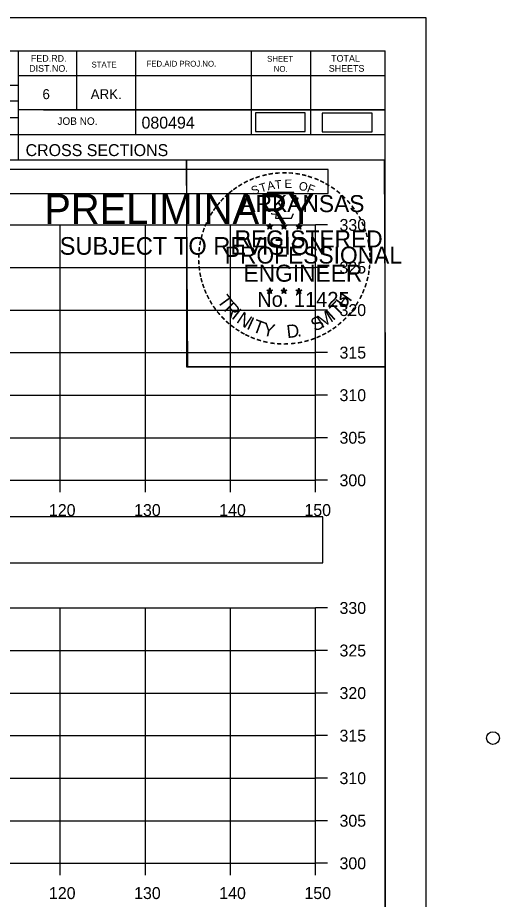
# Model space of a CAD drawing. Extents: x 1376273 to 1384221, y 378927 to 384592.
# Drawn here: x 1380672.8 to 1380729.4, y 381714.9 to 381818.5 of the extents above; entities that cross this region are included whole.
import ezdxf

# ---------------------------------------------------------------- set-up
doc = ezdxf.new("R2010")
doc.units = 0
for name, color, linetype in [('R_Axis', 7, 'Continuous'), ('R_Axis Annot', 7, 'Continuous'), ('R_Border', 7, 'Continuous'), ('R_Border PE', 7, 'Continuous'), ('R_Border Prem', 7, 'Continuous'), ('R_Drive', 7, 'Continuous'), ('R_Grid', 7, 'Continuous'), ('R_No Plot', 7, 'Continuous')]:
    doc.layers.add(name, color=color, linetype=linetype)

msp = doc.modelspace()

# ---------------------------------------------------------------- linework, layer by layer
at = {"layer": 'R_Axis'}
for p, q in [((1380707.84, 381764.18), (1380707.84, 381794.18)), ((1380709.24, 381794.18), (1380707.84, 381794.18)), ((1380709.24, 381789.18), (1380707.84, 381789.18)), ((1380709.24, 381784.18), (1380707.84, 381784.18)), ((1380709.24, 381779.18), (1380707.84, 381779.18)), ((1380709.24, 381774.18), (1380707.84, 381774.18)), ((1380709.24, 381769.18), (1380707.84, 381769.18)), ((1380407.84, 381764.18), (1380707.84, 381764.18)), ((1380677.84, 381762.78), (1380677.84, 381764.18)), ((1380687.84, 381762.78), (1380687.84, 381764.18)), ((1380697.84, 381762.78), (1380697.84, 381764.18)), ((1380707.84, 381762.78), (1380707.84, 381764.18)), ((1380709.24, 381764.18), (1380707.84, 381764.18)), ((1380707.84, 381719.18), (1380707.84, 381749.18)), ((1380709.24, 381749.18), (1380707.84, 381749.18)), ((1380709.24, 381744.18), (1380707.84, 381744.18)), ((1380709.24, 381739.18), (1380707.84, 381739.18)), ((1380709.24, 381734.18), (1380707.84, 381734.18)), ((1380709.24, 381729.18), (1380707.84, 381729.18)), ((1380709.24, 381724.18), (1380707.84, 381724.18)), ((1380407.84, 381719.18), (1380707.84, 381719.18)), ((1380677.84, 381717.78), (1380677.84, 381719.18)), ((1380687.84, 381717.78), (1380687.84, 381719.18)), ((1380697.84, 381717.78), (1380697.84, 381719.18)), ((1380707.84, 381717.78), (1380707.84, 381719.18)), ((1380709.24, 381719.18), (1380707.84, 381719.18))]:
    msp.add_line(p, q, dxfattribs=at)
at = {"layer": 'R_Axis Annot'}
for points in [[(1380407.51, 381797.88), (1380709.31, 381797.88), (1380709.31, 381800.7), (1380407.51, 381800.7)], [(1380406.99, 381754.49), (1380708.68, 381754.49), (1380708.68, 381759.9), (1380406.99, 381759.9)]]:
    msp.add_lwpolyline(points, close=True, dxfattribs=at)
at = {"layer": 'R_Border'}
for p, q in [((1380399.84, 381814.64), (1380716.02, 381814.64)), ((1380672.92, 381814.64), (1380672.92, 381801.84)), ((1380679.76, 381814.64), (1380679.76, 381807.7)), ((1380686.7, 381814.64), (1380686.7, 381804.76)), ((1380700.28, 381814.64), (1380700.28, 381804.76)), ((1380707.22, 381814.64), (1380707.22, 381804.76)), ((1380716.02, 381609.18), (1380716.02, 381814.64)), ((1380716.02, 381811.72), (1380716.02, 381811.72)), ((1380716.02, 381811.7), (1380672.92, 381811.7)), ((1380633.76, 381810.62), (1380672.92, 381810.62)), ((1380633.76, 381808.76), (1380672.92, 381808.76)), ((1380716.02, 381807.7), (1380672.92, 381807.7)), ((1380675.88, 381807.7), (1380716.02, 381807.7)), ((1380633.76, 381806.82), (1380672.92, 381806.82)), ((1380716.02, 381804.76), (1380633.76, 381804.76)), ((1380672.92, 381801.84), (1380716.02, 381801.84))]:
    msp.add_line(p, q, dxfattribs=at)
at = {"layer": 'R_Border PE'}
for p, q in [((1380702.45, 381794.35), (1380702.41, 381794.1)), ((1380702.45, 381793.99), (1380702.45, 381794.35)), ((1380702.45, 381794.35), (1380702.5, 381794.1)), ((1380704.12, 381794.35), (1380704.08, 381794.1)), ((1380704.12, 381793.99), (1380704.12, 381794.35)), ((1380704.12, 381794.35), (1380704.17, 381794.1)), ((1380705.89, 381794.34), (1380705.84, 381794.09)), ((1380705.89, 381793.98), (1380705.89, 381794.34)), ((1380705.89, 381794.34), (1380705.93, 381794.09)), ((1380702.1, 381794.1), (1380702.45, 381793.99)), ((1380702.1, 381794.1), (1380702.36, 381794.05)), ((1380702.1, 381794.1), (1380702.34, 381793.98)), ((1380702.24, 381793.69), (1380702.45, 381793.99)), ((1380702.24, 381793.69), (1380702.36, 381793.94)), ((1380702.24, 381793.69), (1380702.45, 381793.91)), ((1380702.8, 381794.1), (1380702.45, 381793.99)), ((1380702.66, 381793.69), (1380702.45, 381793.99)), ((1380702.66, 381793.69), (1380702.45, 381793.91)), ((1380702.8, 381794.1), (1380702.51, 381794.05)), ((1380702.66, 381793.69), (1380702.53, 381793.98)), ((1380702.8, 381794.1), (1380702.59, 381794)), ((1380703.77, 381794.1), (1380704.12, 381793.99)), ((1380703.77, 381794.1), (1380704.03, 381794.05)), ((1380703.77, 381794.1), (1380704.01, 381793.98)), ((1380703.91, 381793.69), (1380704.12, 381793.99)), ((1380703.91, 381793.69), (1380704.03, 381793.94)), ((1380703.91, 381793.69), (1380704.12, 381793.91)), ((1380704.47, 381794.1), (1380704.12, 381793.99)), ((1380704.33, 381793.69), (1380704.12, 381793.99)), ((1380704.33, 381793.69), (1380704.12, 381793.91)), ((1380704.47, 381794.1), (1380704.18, 381794.05)), ((1380704.33, 381793.69), (1380704.2, 381793.98)), ((1380704.47, 381794.1), (1380704.26, 381794)), ((1380705.54, 381794.09), (1380705.89, 381793.98)), ((1380705.54, 381794.09), (1380705.79, 381794.04)), ((1380705.54, 381794.09), (1380705.77, 381793.97)), ((1380705.67, 381793.68), (1380705.89, 381793.98)), ((1380705.67, 381793.68), (1380705.8, 381793.92)), ((1380705.67, 381793.68), (1380705.88, 381793.9)), ((1380706.1, 381793.68), (1380705.88, 381793.89)), ((1380706.23, 381794.09), (1380705.89, 381793.98)), ((1380706.1, 381793.68), (1380705.89, 381793.98)), ((1380706.23, 381794.09), (1380705.95, 381794.04)), ((1380706.1, 381793.68), (1380705.96, 381793.97)), ((1380706.23, 381794.09), (1380706.03, 381793.99)), ((1380702.1, 381786.53), (1380702.45, 381786.42)), ((1380702.1, 381786.53), (1380702.35, 381786.48)), ((1380702.1, 381786.53), (1380702.34, 381786.4)), ((1380702.23, 381786.12), (1380702.45, 381786.42)), ((1380702.23, 381786.12), (1380702.36, 381786.36)), ((1380702.23, 381786.12), (1380702.45, 381786.34)), ((1380702.45, 381786.78), (1380702.41, 381786.53)), ((1380702.45, 381786.42), (1380702.45, 381786.78)), ((1380702.45, 381786.78), (1380702.5, 381786.53)), ((1380702.79, 381786.53), (1380702.45, 381786.42)), ((1380702.66, 381786.12), (1380702.45, 381786.42)), ((1380702.66, 381786.12), (1380702.45, 381786.33)), ((1380702.79, 381786.53), (1380702.51, 381786.48)), ((1380702.66, 381786.12), (1380702.52, 381786.41)), ((1380702.79, 381786.53), (1380702.59, 381786.42)), ((1380703.77, 381786.53), (1380704.12, 381786.42)), ((1380703.77, 381786.53), (1380704.02, 381786.48)), ((1380703.77, 381786.53), (1380704, 381786.4)), ((1380703.9, 381786.12), (1380704.12, 381786.42)), ((1380703.9, 381786.12), (1380704.03, 381786.36)), ((1380703.9, 381786.12), (1380704.11, 381786.34)), ((1380704.12, 381786.78), (1380704.08, 381786.53)), ((1380704.33, 381786.12), (1380704.11, 381786.33)), ((1380704.12, 381786.42), (1380704.12, 381786.78)), ((1380704.12, 381786.78), (1380704.17, 381786.53)), ((1380704.46, 381786.53), (1380704.12, 381786.42)), ((1380704.33, 381786.12), (1380704.12, 381786.42)), ((1380704.46, 381786.53), (1380704.18, 381786.48)), ((1380704.33, 381786.12), (1380704.19, 381786.41)), ((1380704.46, 381786.53), (1380704.26, 381786.42)), ((1380705.53, 381786.52), (1380705.88, 381786.41)), ((1380705.53, 381786.52), (1380705.79, 381786.47)), ((1380705.53, 381786.52), (1380705.77, 381786.39)), ((1380705.67, 381786.11), (1380705.88, 381786.41)), ((1380705.67, 381786.11), (1380705.79, 381786.35)), ((1380705.67, 381786.11), (1380705.88, 381786.33)), ((1380705.88, 381786.77), (1380705.84, 381786.52)), ((1380705.88, 381786.41), (1380705.88, 381786.77)), ((1380705.88, 381786.77), (1380705.93, 381786.52)), ((1380706.23, 381786.52), (1380705.88, 381786.41)), ((1380706.1, 381786.11), (1380705.88, 381786.41)), ((1380706.1, 381786.11), (1380705.88, 381786.32)), ((1380706.23, 381786.52), (1380705.94, 381786.47)), ((1380706.1, 381786.11), (1380705.96, 381786.4)), ((1380706.23, 381786.52), (1380706.03, 381786.41))]:
    msp.add_line(p, q, dxfattribs=at)
for points in [[(1380702.14, 381797.98), (1380702.41, 381797.15)], [(1380705.65, 381797.06), (1380705.8, 381797.34), (1380705.11, 381797.32), (1380705.26, 381797.98), (1380702.14, 381797.98)], [(1380702.64, 381795.55), (1380702.64, 381795.47), (1380703.2, 381795.45), (1380703.14, 381794.98), (1380705.01, 381794.98), (1380705.22, 381795.51)], [(1380702.45, 381794.35), (1380702.66, 381793.69), (1380702.1, 381794.1), (1380702.8, 381794.1), (1380702.24, 381793.69), (1380702.45, 381794.35)], [(1380704.12, 381794.35), (1380704.33, 381793.69), (1380703.77, 381794.1), (1380704.47, 381794.1), (1380703.91, 381793.69), (1380704.12, 381794.35)], [(1380705.89, 381794.34), (1380706.1, 381793.68), (1380705.54, 381794.09), (1380706.23, 381794.09), (1380705.67, 381793.68), (1380705.89, 381794.34)], [(1380702.45, 381786.78), (1380702.66, 381786.12), (1380702.1, 381786.53), (1380702.79, 381786.53), (1380702.23, 381786.12), (1380702.45, 381786.78)], [(1380704.12, 381786.78), (1380704.33, 381786.12), (1380703.77, 381786.53), (1380704.46, 381786.53), (1380703.9, 381786.12), (1380704.12, 381786.78)], [(1380705.88, 381786.77), (1380706.1, 381786.11), (1380705.53, 381786.52), (1380706.23, 381786.52), (1380705.67, 381786.11), (1380705.88, 381786.77)]]:
    msp.add_lwpolyline(points, dxfattribs=at)
for centre, radius in [((1380702.45, 381793.99), 0.172), ((1380702.45, 381793.99), 0.145), ((1380704.12, 381793.99), 0.172), ((1380704.12, 381793.99), 0.145), ((1380705.88, 381793.98), 0.172), ((1380705.88, 381793.98), 0.145), ((1380702.45, 381793.99), 0.116), ((1380702.45, 381793.99), 0.0991), ((1380702.45, 381793.99), 0.0747), ((1380702.45, 381793.99), 0.0495), ((1380702.45, 381793.99), 0.0296), ((1380704.12, 381793.99), 0.116), ((1380704.12, 381793.99), 0.0991), ((1380704.12, 381793.99), 0.0747), ((1380704.12, 381793.99), 0.0495), ((1380704.12, 381793.99), 0.0296), ((1380705.88, 381793.98), 0.116), ((1380705.88, 381793.98), 0.0991), ((1380705.88, 381793.98), 0.0747), ((1380705.88, 381793.98), 0.0495), ((1380705.88, 381793.98), 0.0296), ((1380702.45, 381786.41), 0.172), ((1380702.45, 381786.41), 0.145), ((1380702.45, 381786.41), 0.116), ((1380702.45, 381786.41), 0.0991), ((1380702.45, 381786.41), 0.0747), ((1380702.45, 381786.41), 0.0495), ((1380702.45, 381786.41), 0.0296), ((1380704.12, 381786.41), 0.172), ((1380704.12, 381786.41), 0.145), ((1380704.12, 381786.41), 0.116), ((1380704.12, 381786.41), 0.0991), ((1380704.12, 381786.41), 0.0747), ((1380704.12, 381786.41), 0.0495), ((1380704.12, 381786.41), 0.0296), ((1380705.88, 381786.4), 0.172), ((1380705.88, 381786.4), 0.145), ((1380705.88, 381786.4), 0.116), ((1380705.88, 381786.4), 0.0991), ((1380705.88, 381786.4), 0.0747), ((1380705.88, 381786.4), 0.0495), ((1380705.88, 381786.4), 0.0296)]:
    msp.add_circle(centre, radius, dxfattribs=at)
at = {"layer": 'R_Drive'}
for points in [[(1380700.79, 381805.16), (1380706.62, 381805.16), (1380706.62, 381807.34), (1380700.79, 381807.34)], [(1380708.62, 381805.14), (1380714.46, 381805.14), (1380714.46, 381807.33), (1380708.62, 381807.33)]]:
    msp.add_lwpolyline(points, close=True, dxfattribs=at)
msp.add_circle((1380728.66, 381733.89), 0.75, dxfattribs=at)
at = {"layer": 'R_Grid'}
for p, q in [((1380407.84, 381794.18), (1380707.84, 381794.18)), ((1380677.84, 381764.18), (1380677.84, 381794.18)), ((1380687.84, 381764.18), (1380687.84, 381794.18)), ((1380697.84, 381764.18), (1380697.84, 381794.18)), ((1380707.84, 381764.18), (1380707.84, 381794.18)), ((1380407.84, 381789.18), (1380707.84, 381789.18)), ((1380407.84, 381784.18), (1380707.84, 381784.18)), ((1380407.84, 381779.18), (1380707.84, 381779.18)), ((1380407.84, 381774.18), (1380707.84, 381774.18)), ((1380407.84, 381769.18), (1380707.84, 381769.18)), ((1380407.84, 381764.18), (1380707.84, 381764.18)), ((1380407.84, 381749.18), (1380707.84, 381749.18)), ((1380677.84, 381719.18), (1380677.84, 381749.18)), ((1380687.84, 381719.18), (1380687.84, 381749.18)), ((1380697.84, 381719.18), (1380697.84, 381749.18)), ((1380707.84, 381719.18), (1380707.84, 381749.18)), ((1380407.84, 381744.18), (1380707.84, 381744.18)), ((1380407.84, 381739.18), (1380707.84, 381739.18)), ((1380407.84, 381734.18), (1380707.84, 381734.18)), ((1380407.84, 381729.18), (1380707.84, 381729.18)), ((1380407.84, 381724.18), (1380707.84, 381724.18)), ((1380407.84, 381719.18), (1380707.84, 381719.18))]:
    msp.add_line(p, q, dxfattribs=at)
at = {"layer": 'R_No Plot'}
for p, q in [((1380387.44, 381818.54), (1380720.77, 381818.54)), ((1380692.05, 381779.39), (1380692.05, 381779.39))]:
    msp.add_line(p, q, dxfattribs=at)
for points in [[(1380387.43, 381818.54), (1380720.77, 381818.54), (1380720.77, 381605.2), (1380387.43, 381605.2)], [(1380633.76, 381814.64), (1380633.76, 381804.76), (1380669.49, 381804.76), (1380669.49, 381801.84), (1380692.69, 381801.84), (1380692.69, 381777.51), (1380716.02, 381777.51), (1380716.02, 381609.18), (1380399.84, 381609.18), (1380399.84, 381814.64)], [(1380692.69, 381801.84), (1380715.9, 381801.84), (1380716.02, 381777.51), (1380692.81, 381777.51)]]:
    msp.add_lwpolyline(points, close=True, dxfattribs=at)

# ---------------------------------------------------------------- texts
at = {"layer": 'R_Axis Annot'}
for s, p in [('330', (1380710.64, 381793.48)), ('325', (1380710.64, 381788.48)), ('320', (1380710.64, 381783.48)), ('315', (1380710.64, 381778.48)), ('310', (1380710.64, 381773.48)), ('305', (1380710.64, 381768.48)), ('300', (1380710.64, 381763.48)), ('120', (1380676.52, 381759.98)), ('130', (1380686.52, 381759.98)), ('140', (1380696.52, 381759.98)), ('150', (1380706.52, 381759.98)), ('330', (1380710.64, 381748.48)), ('325', (1380710.64, 381743.48)), ('320', (1380710.64, 381738.48)), ('315', (1380710.64, 381733.48)), ('310', (1380710.64, 381728.48)), ('305', (1380710.64, 381723.48)), ('300', (1380710.64, 381718.48)), ('120', (1380676.52, 381714.98)), ('130', (1380686.52, 381714.98)), ('140', (1380696.52, 381714.98)), ('150', (1380706.52, 381714.98))]:
    msp.add_text(s, height=1.4, dxfattribs=at).set_placement(p)
at = {"layer": 'R_Border'}
for s, height, p in [('FED.RD.', 0.782, (1380674.4, 381813.36)), ('SHEET', 0.684, (1380702.14, 381813.36)), ('TOTAL', 0.782, (1380709.66, 381813.36)), ('DIST.NO.', 0.782, (1380674.2, 381812.18)), ('STATE', 0.684, (1380681.52, 381812.68)), ('FED.AID PROJ.NO.', 0.684, (1380687.98, 381812.78)), ('NO.', 0.684, (1380702.92, 381812.18)), ('SHEETS', 0.782, (1380709.38, 381812.18)), ('6', 1.17, (1380675.76, 381808.96)), ('ARK.', 1.172, (1380681.42, 381808.96)), ('JOB NO.', 0.879, (1380677.52, 381805.94)), ('080494', 1.4, (1380687.39, 381805.5)), ('CROSS SECTIONS', 1.4, (1380673.78, 381802.27))]:
    msp.add_text(s, height=height, rotation=360, dxfattribs=at).set_placement(p)
at = {"layer": 'R_Border PE'}
for s, height, rotation, p in [('-', 1.6, 5.8968, (1380703.05, 381799.62)), ('-', 1.6, 0.1862, (1380703.82, 381799.69)), ('-', 1.6, 357.743, (1380704.54, 381799.68)), ('-', 1.6, 28.7918, (1380699.62, 381798.52)), ('-', 1.6, 24.3072, (1380700.26, 381798.84)), ('-', 1.6, 19.1761, (1380700.89, 381799.1)), ('-', 1.6, 13.6301, (1380701.64, 381799.35)), ('A', 1, 11.2132, (1380702.24, 381798.24)), ('-', 1.6, 10.2193, (1380702.32, 381799.51)), ('T', 1, 6.0228, (1380703.09, 381798.4)), ('E', 1, 0.8323, (1380704.19, 381798.51)), ('-', 1.6, 352.1617, (1380705.29, 381799.62)), ('-', 1.6, 347.2049, (1380706.01, 381799.51)), ('-', 1.6, 342.3362, (1380706.64, 381799.35)), ('-', 1.6, 337.8551, (1380707.38, 381799.13)), ('-', 1.6, 334.1211, (1380708.01, 381798.86)), ('-', 1.6, 38.9507, (1380697.97, 381797.38)), ('-', 1.6, 36.2317, (1380698.45, 381797.75)), ('-', 1.6, 34.0636, (1380699.03, 381798.15)), ('S', 1, 21.594, (1380700.5, 381797.66)), ('T', 1, 16.4036, (1380701.41, 381797.99)), ('O', 1, 350.4515, (1380705.8, 381798.3)), ('F', 1, 340.0707, (1380706.75, 381798.08)), ('-', 1.6, 329.6409, (1380708.59, 381798.57)), ('-', 1.6, 325.8627, (1380709.23, 381798.21)), ('-', 1.6, 320.5297, (1380709.84, 381797.79)), ('-', 1.6, 48.423, (1380697.09, 381796.48)), ('-', 1.6, 42.9622, (1380697.54, 381796.96)), ('ARKANSAS', 2, 360, (1380699, 381795.69)), ('-', 1.6, 315.5786, (1380710.44, 381797.3)), ('-', 1.6, 54.2325, (1380696.28, 381795.43)), ('-', 1.6, 50.6142, (1380696.69, 381795.99)), ('-', 1.6, 309.8797, (1380711.01, 381796.75)), ('-', 1.6, 306.6522, (1380711.53, 381796.15)), ('-', 1.6, 62.8713, (1380695.64, 381794.29)), ('-', 1.6, 58.0706, (1380695.95, 381794.9)), ('-', 1.4, 303.6753, (1380712.02, 381795.58)), ('-', 1.6, 299.6684, (1380712.34, 381794.97)), ('-', 1.6, 67.7743, (1380695.38, 381793.68)), ('-', 1.6, 294.6628, (1380712.66, 381794.36)), ('-', 1.6, 75.461, (1380694.96, 381792.33)), ('-', 1.6, 72.3945, (1380695.16, 381793.05)), ('REGISTERED', 2, 360, (1380698.32, 381791.54)), ('DWB', 0.01, 360, (1380702.44, 381793.98)), ('DWB', 0.01, 360, (1380704.11, 381793.98)), ('DWB', 0.01, 360, (1380705.87, 381793.97)), ('-', 1.6, 290.5728, (1380712.92, 381793.78)), ('-', 1.6, 285.1233, (1380713.15, 381793.2)), ('-', 1.6, 81.2013, (1380694.83, 381791.62)), ('-', 1.6, 280.5493, (1380713.35, 381792.46)), ('-', 1.6, 85.1863, (1380694.75, 381790.93)), ('PROFESSIONAL', 2, 360, (1380697.17, 381789.64)), ('-', 1.6, 276.5962, (1380713.51, 381791.69)), ('-', 1.6, 94.1959, (1380694.76, 381789.5)), ('-', 1.6, 89.0622, (1380694.73, 381790.23)), ('-', 1.6, 274.3301, (1380713.57, 381790.97)), ('-', 1.6, 269.9407, (1380713.61, 381790.34)), ('-', 1.6, 98.9479, (1380694.84, 381788.83)), ('ENGINEER', 2, 360, (1380699.36, 381787.51)), ('-', 1.6, 263.5172, (1380713.59, 381789.67)), ('-', 1.6, 101.7149, (1380694.97, 381788.1)), ('-', 1.6, 105.4578, (1380695.13, 381787.51)), ('-', 1.6, 255.7626, (1380713.41, 381788.34)), ('-', 1.6, 260.9953, (1380713.52, 381789.02)), ('-', 1.6, 109.0874, (1380695.35, 381786.88)), ('-', 1.6, 252.8681, (1380713.23, 381787.62)), ('-', 1.6, 114.0643, (1380695.6, 381786.28)), ('-', 1.6, 115.7289, (1380695.91, 381785.66)), ('T', 1.54, 306.0406, (1380696.21, 381785.25)), ('No. 11425', 1.757, 360, (1380700.98, 381784.56)), ('DWB', 0.01, 360, (1380702.43, 381786.41)), ('DWB', 0.01, 360, (1380704.1, 381786.41)), ('DWB', 0.01, 360, (1380705.87, 381786.4)), ('H', 1.54, 54.6088, (1380711.33, 381784.29)), ('-', 1.6, 244.6197, (1380712.74, 381786.32)), ('-', 1.6, 247.8887, (1380713, 381786.95)), ('-', 1.6, 120.4471, (1380696.26, 381785.08)), ('R', 1.54, 314.005, (1380696.97, 381784.21)), ('T', 1.54, 46.6444, (1380710.44, 381783.35)), ('-', 1.6, 239.0712, (1380712.35, 381785.57)), ('-', 1.6, 125.8934, (1380696.67, 381784.51)), ('-', 1.6, 130.7181, (1380697.13, 381783.96)), ('I', 1.54, 321.9694, (1380697.87, 381783.27)), ('N', 1.54, 326.5002, (1380698.44, 381782.8)), ('M', 1.54, 32.6563, (1380708.59, 381782.02)), ('I', 1.54, 42.1136, (1380709.88, 381782.87)), ('-', 1.6, 231.2538, (1380711.52, 381784.35)), ('-', 1.6, 233.8452, (1380711.95, 381784.91)), ('-', 1.6, 134.2238, (1380697.65, 381783.42)), ('-', 1.6, 138.9338, (1380698.17, 381782.95)), ('I', 1.54, 335.3603, (1380699.64, 381782.02)), ('T', 1.54, 339.8912, (1380700.31, 381781.69)), ('Y', 1.54, 347.8556, (1380701.52, 381781.24)), ('S', 1.54, 26.9312, (1380707.75, 381781.62)), ('-', 1.6, 221.0851, (1380710.51, 381783.28)), ('-', 1.6, 225.7653, (1380711.04, 381783.78)), ('-', 1.6, 144.6463, (1380698.73, 381782.55)), ('-', 1.6, 148.0898, (1380699.29, 381782.18)), ('-', 1.6, 151.5704, (1380699.87, 381781.85)), ('D', 1.54, 6.3969, (1380704.51, 381780.88)), ('-', 1.6, 212.2491, (1380709.43, 381782.42)), ('-', 1.6, 215.7363, (1380709.97, 381782.8)), ('-', 1.6, 154.6002, (1380700.39, 381781.6)), ('-', 1.6, 158.5612, (1380701.01, 381781.35)), ('-', 1.6, 162.7983, (1380701.7, 381781.14)), ('.', 1.54, 13.7642, (1380705.7, 381781.01)), ('-', 1.6, 195.4743, (1380706.95, 381781.24)), ('-', 1.6, 200.7184, (1380707.63, 381781.48)), ('-', 1.6, 204.2516, (1380708.25, 381781.75)), ('-', 1.6, 207.3568, (1380708.87, 381782.07)), ('-', 1.6, 167.5555, (1380702.42, 381780.97)), ('-', 1.6, 173.1155, (1380703.19, 381780.86)), ('-', 1.6, 176.5183, (1380703.94, 381780.81)), ('-', 1.6, 181.5918, (1380704.68, 381780.83)), ('-', 1.6, 185.8167, (1380705.49, 381780.91)), ('-', 1.6, 191.2858, (1380706.22, 381781.04))]:
    msp.add_text(s, height=height, rotation=rotation, dxfattribs=at).set_placement(p)
at = {"layer": 'R_Border Prem'}
for s, height, p in [('PRELIMINARY', 3.5, (1380675.97, 381794.31)), ('DWB', 0.01, (1380676.71, 381796.16)), ('SUBJECT TO REVISION', 2.0751, (1380677.78, 381790.68))]:
    msp.add_text(s, height=height, rotation=360, dxfattribs=at).set_placement(p)

doc.saveas('drawing.dxf')
